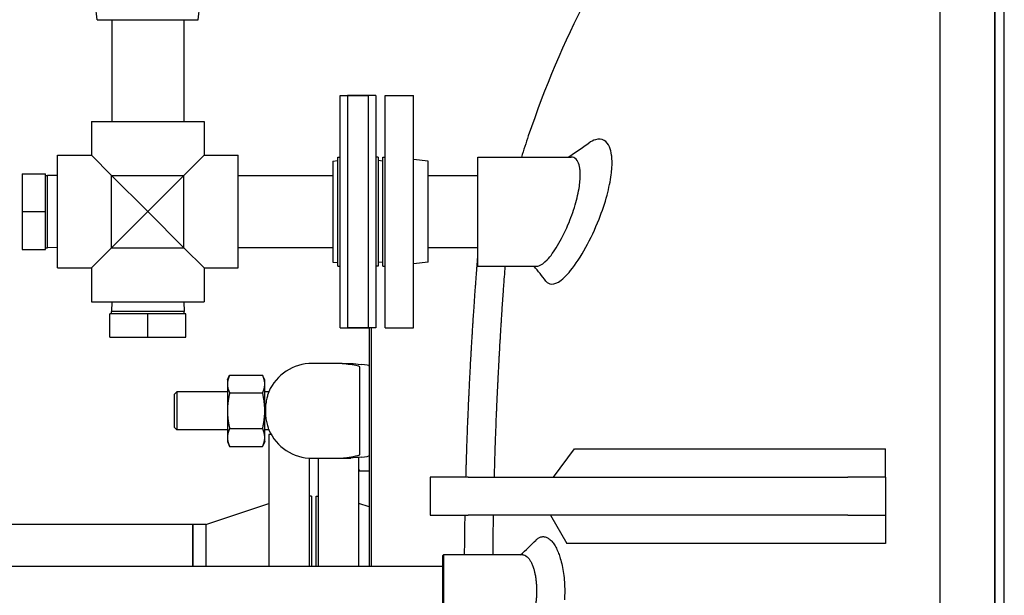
# Model space of a CAD drawing. Header units: inches. Extents: x 24 to 1128, y -94 to 748.
# Tile 404 of 573: x 446 to 472, y 570 to 585. Entities that reach past the tile are written whole.
import ezdxf

# ---------------------------------------------------------------- set-up
doc = ezdxf.new("R2010")
doc.units = ezdxf.units.IN
doc.header["$LTSCALE"] = 32
doc.header["$MEASUREMENT"] = 0
doc.layers.add('Dimension (ANSI)', color=7, linetype='Continuous', lineweight=25)
doc.layers.add('Visible (ANSI)', color=7, linetype='Continuous', lineweight=30)
doc.styles.add('Note Text (ANSI)', font='tahoma.ttf')
doc.dimstyles.new('Architectural (ANSI)', dxfattribs={"dimscale": 32, "dimtxt": 0.125, "dimasz": 0.098425, "dimexe": 0.125, "dimexo": 0.0625, "dimgap": 0.031496, "dimtad": 0, "dimtih": 1, "dimtoh": 1, "dimdec": 4, "dimrnd": 1e-08, "dimzin": 3, "dimdsep": 46, "dimlunit": 4, "dimtxsty": 'Note Text (ANSI)', "dimcen": 0.09, "dimdle": 0.393701, "dimclrd": 256, "dimclre": 256, "dimclrt": 256, "dimadec": 0, "dimazin": 3, "dimtfac": 0.96, "dimtofl": 0, "dimtmove": 0, "dimatfit": 3, "dimfxl": 1, "dimfrac": 2, "dimtolj": 1, "dimtzin": 12, "dimlwd": -1, "dimlwe": -1, "dimarcsym": 0})

# ---------------------------------------------------------------- blocks, each defined once
blk = doc.blocks.new('*D22')
at = {"layer": 'Defpoints', "color": 0, "transparency": 16777216}
for p in [(438.48, 699.411), (351.857, 463.849), (472.383, 463.849)]:
    blk.add_point(p, dxfattribs=at)
at = {"layer": 'Dimension (ANSI)', "transparency": 16777216}
for p, q in [((436.48, 699.411), (347.857, 699.411)), ((351.857, 696.261), (351.857, 597.163)), ((351.857, 466.999), (351.857, 590.097)), ((470.383, 463.849), (347.857, 463.849))]:
    blk.add_line(p, q, dxfattribs=at)
for points in [[(351.332, 696.261), (352.382, 696.261), (351.857, 699.411)], [(351.332, 466.999), (352.382, 466.999), (351.857, 463.849)]]:
    blk.add_solid(points, dxfattribs=at)
at = {"layer": 'Dimension (ANSI)', "transparency": 16777216, "insert": (338.708, 596.155), "char_height": 4, "attachment_point": 1, "style": 'Note Text (ANSI)'}
blk.add_mtext('\\A1;19\'-7 9/16"', dxfattribs=at)

msp = doc.modelspace()

# ---------------------------------------------------------------- linework, layer by layer
at = {"layer": 'Visible (ANSI)'}
for p, q in [((472.38339, 538.19802), (472.38339, 595.84902)), ((472.13537, 591.66152), (472.13537, 547.66152)), ((472.13537, 547.66152), (472.13537, 591.66152)), ((470.69825, 547.91152), (470.69825, 591.41152)), ((470.69825, 547.91152), (470.69825, 591.41152)), ((448.49393, 584.72152), (448.44727, 585.10152)), ((451.15061, 584.72152), (451.19727, 585.10152)), ((448.49393, 584.72152), (451.15061, 584.72152)), ((448.87227, 584.72152), (448.87227, 582.04152)), ((450.77227, 584.72152), (450.77227, 582.04152)), ((454.88727, 576.60152), (454.88727, 582.72152)), ((454.88727, 582.72152), (455.63727, 582.72152)), ((455.07977, 582.72152), (455.07977, 576.60152)), ((455.82977, 582.72152), (455.07977, 582.72152)), ((455.63727, 576.60152), (455.63727, 582.72152)), ((455.82977, 582.72152), (455.82977, 576.60152)), ((456.07477, 576.60152), (456.07477, 582.72152)), ((456.07477, 582.72152), (456.82477, 582.72152)), ((456.82477, 576.60152), (456.82477, 582.72152)), ((448.33727, 582.04152), (451.30727, 582.04152)), ((448.33727, 582.04152), (448.33727, 581.14652)), ((451.30727, 582.04152), (451.30727, 581.14652)), ((447.44227, 578.17652), (447.44227, 581.14652)), ((447.44227, 581.14652), (448.33727, 581.14652)), ((448.87027, 580.61352), (448.33727, 581.14652)), ((451.30727, 581.14652), (450.77427, 580.61352)), ((451.30727, 581.14652), (452.20227, 581.14652)), ((452.20227, 578.17652), (452.20227, 581.14652)), ((454.69977, 580.98986), (454.82727, 581.00551)), ((454.69977, 580.98986), (454.69977, 578.33317)), ((454.82727, 578.22152), (454.82727, 581.10152)), ((454.82727, 581.10152), (454.88727, 581.10152)), ((455.88977, 581.10152), (455.82977, 581.10152)), ((455.88977, 581.10152), (455.88977, 578.22152)), ((456.01477, 580.99016), (455.88977, 581.00551)), ((456.01477, 578.22152), (456.01477, 581.10152)), ((456.01477, 581.10152), (456.07477, 581.10152)), ((457.20477, 580.98986), (456.82477, 581.03652)), ((457.20477, 578.33317), (457.20477, 580.98986)), ((458.51477, 578.22402), (458.51477, 581.09902)), ((458.51477, 581.09902), (460.97634, 581.09902)), ((446.51227, 580.66152), (447.13227, 580.66152)), ((446.51227, 580.66152), (446.51227, 579.66152)), ((447.13227, 579.66152), (447.13227, 580.66152)), ((447.13227, 580.61799), (447.18562, 580.61799)), ((447.18562, 578.70504), (447.18562, 580.61799)), ((447.44227, 580.60997), (447.18562, 580.61799)), ((448.87027, 578.70952), (448.87027, 580.61352)), ((449.82227, 579.66152), (448.87027, 580.61352)), ((448.87027, 580.61352), (450.77427, 580.61352)), ((450.77427, 580.61352), (449.82227, 579.66152)), ((450.77427, 578.70952), (450.77427, 580.61352)), ((452.20227, 580.61152), (454.69977, 580.61152)), ((457.20477, 580.61152), (458.51477, 580.61152)), ((457.20477, 580.61152), (458.51477, 580.61152)), ((446.51227, 579.66152), (447.13227, 579.66152)), ((446.51227, 579.66152), (446.51227, 578.66152)), ((447.13227, 578.66152), (447.13227, 579.66152)), ((448.87027, 578.70952), (449.82227, 579.66152)), ((449.82227, 579.66152), (450.77427, 578.70952)), ((446.51227, 578.66152), (447.13227, 578.66152)), ((447.13227, 578.70504), (447.18562, 578.70504)), ((447.44227, 578.71306), (447.18562, 578.70504)), ((448.33727, 578.17652), (448.87027, 578.70952)), ((448.87027, 578.70952), (450.77427, 578.70952)), ((450.77427, 578.70952), (451.30727, 578.17652)), ((452.20227, 578.71152), (454.69977, 578.71152)), ((457.20477, 578.71152), (458.51477, 578.71152)), ((457.20477, 578.71152), (458.51477, 578.71152)), ((454.69977, 578.33317), (454.82727, 578.31752)), ((456.01477, 578.33287), (455.88977, 578.31752)), ((457.20477, 578.33317), (456.82477, 578.28652)), ((447.44227, 578.17652), (448.33727, 578.17652)), ((448.33727, 578.17652), (448.33727, 577.28152)), ((451.30727, 578.17652), (452.20227, 578.17652)), ((451.30727, 578.17652), (451.30727, 577.28152)), ((454.82727, 578.22152), (454.88727, 578.22152)), ((455.88977, 578.22152), (455.82977, 578.22152)), ((456.01477, 578.22152), (456.07477, 578.22152)), ((458.51477, 578.22402), (460.06695, 578.22402)), ((448.33727, 577.28152), (451.30727, 577.28152)), ((448.87382, 577.28152), (448.8658, 577.02486)), ((450.77073, 577.28152), (450.77875, 577.02486)), ((448.82227, 576.35152), (448.82227, 576.97152)), ((449.82227, 576.97152), (448.82227, 576.97152)), ((450.77875, 577.02486), (448.8658, 577.02486)), ((448.8658, 576.97152), (448.8658, 577.02486)), ((450.82227, 576.97152), (449.82227, 576.97152)), ((449.82227, 576.35152), (449.82227, 576.97152)), ((450.77875, 576.97152), (450.77875, 577.02486)), ((450.82227, 576.35152), (450.82227, 576.97152)), ((454.88727, 576.60152), (455.63727, 576.60152)), ((455.82977, 576.60152), (455.07977, 576.60152)), ((455.65502, 576.60145), (455.65502, 570.31901)), ((455.71752, 570.31901), (455.71752, 576.60146)), ((456.07477, 576.60152), (456.82477, 576.60152)), ((448.82227, 576.35152), (449.82227, 576.35152)), ((449.82227, 576.35152), (450.82227, 576.35152)), ((454.40502, 575.66152), (454.15502, 575.66152)), ((454.94196, 575.66152), (454.40502, 575.66152)), ((454.94196, 575.66152), (455.16827, 575.66152)), ((455.40502, 575.22451), (455.40502, 575.56446)), ((451.92102, 575.22402), (451.97963, 575.34971)), ((451.92102, 575.22402), (451.92102, 575.11516)), ((451.97963, 575.34971), (452.84641, 575.34971)), ((452.90502, 575.22402), (452.84641, 575.34971)), ((452.90502, 575.11516), (452.90502, 575.22402)), ((455.40502, 573.59852), (455.40502, 575.22451)), ((451.92102, 575.11516), (451.92102, 574.41152)), ((452.90502, 574.41152), (452.90502, 575.11516)), ((450.53002, 574.84902), (450.59252, 574.91152)), ((450.53002, 573.97402), (450.53002, 574.84902)), ((450.59252, 574.91152), (450.59252, 573.91152)), ((451.92102, 574.91152), (450.59252, 574.91152)), ((451.97963, 574.88061), (452.84641, 574.88061)), ((453.00938, 574.91152), (452.90502, 574.91152)), ((451.92102, 574.41152), (451.92102, 573.70787)), ((452.90502, 573.70787), (452.90502, 574.41152)), ((450.53002, 573.97402), (450.59252, 573.91152)), ((451.97963, 573.94242), (452.84641, 573.94242)), ((451.92102, 573.91152), (450.59252, 573.91152)), ((451.92102, 573.70787), (451.92102, 573.59902)), ((453.00938, 573.91152), (452.90502, 573.91152)), ((452.90502, 573.59902), (452.90502, 573.70787)), ((453.01339, 573.78652), (453.01339, 570.31902)), ((453.07249, 573.78652), (453.01339, 573.78652)), ((451.92102, 573.59902), (451.97963, 573.47332)), ((451.97963, 573.47332), (452.84641, 573.47332)), ((452.90502, 573.59902), (452.84641, 573.47332)), ((455.40502, 573.25857), (455.40502, 573.59852)), ((460.50732, 572.66152), (461.06182, 573.40786)), ((461.06182, 573.40786), (469.25839, 573.40786)), ((469.25839, 572.66152), (469.25839, 573.40786)), ((454.07339, 573.16418), (454.07339, 570.31902)), ((454.15502, 573.16152), (454.40502, 573.16152)), ((454.31839, 570.31902), (454.31839, 573.16152)), ((454.40502, 573.16152), (454.94196, 573.16152)), ((454.94196, 573.16152), (455.16827, 573.16152)), ((455.37839, 570.31902), (455.37839, 573.18362)), ((455.37839, 572.8658), (455.39435, 572.83159)), ((455.39449, 572.83129), (455.65502, 572.83129)), ((458.25839, 572.66152), (457.25839, 572.66152)), ((457.25839, 572.66152), (457.25839, 571.66152)), ((458.25839, 572.66152), (468.25839, 572.66152)), ((469.25839, 572.66152), (468.25839, 572.66152)), ((469.25839, 572.66152), (469.25839, 571.66152)), ((454.13339, 572.16152), (454.07339, 572.16152)), ((454.13339, 572.16152), (454.13339, 570.31902)), ((454.25839, 570.31902), (454.25839, 572.16152)), ((454.25839, 572.16152), (454.31839, 572.16152)), ((451.35339, 571.41152), (453.01339, 571.97152)), ((455.65502, 571.8782), (455.37839, 571.97152)), ((457.25839, 571.66152), (458.25839, 571.66152)), ((468.25839, 571.66152), (458.25839, 571.66152)), ((460.42705, 571.66152), (460.86178, 570.91517)), ((468.25839, 571.66152), (469.25839, 571.66152)), ((469.25839, 571.66152), (469.25839, 570.91517)), ((451.01339, 571.41152), (443.5703, 571.41152)), ((451.01339, 571.41152), (451.01339, 570.31902)), ((451.35339, 571.41152), (451.01339, 571.41152)), ((451.01339, 570.31902), (451.01339, 571.41152)), ((451.35339, 571.41152), (451.35339, 570.31902)), ((469.25839, 570.91517), (460.86178, 570.91517)), ((457.59866, 570.59589), (457.61428, 570.61152)), ((457.59866, 568.72714), (457.59866, 570.59589)), ((457.61428, 570.61152), (457.61428, 568.71152)), ((459.70268, 570.61152), (457.61428, 570.61152)), ((444.20227, 570.31902), (457.59866, 570.31902))]:
    msp.add_line(p, q, dxfattribs=at)
for start, end in [(90, 156.421822), (203.578178, 270)]:
    msp.add_arc((454.15502, 574.41152), 1.25, start, end, dxfattribs=at)
for centre, major_axis, start_param, end_param in [((464.05502, 575.84142), (-9.65, 0), 0.40039701, 0.46748636), ((453.65502, 575.59032), (2, 0), 0, 0.46748636), ((464.05502, 572.98161), (9.65, 0), 2.67410629, 2.74119564), ((453.65502, 573.23271), (-2, 0), 2.67410629, 3.14159265)]:
    msp.add_ellipse(centre, major_axis=major_axis, ratio=0.04782887, start_param=start_param, end_param=end_param, dxfattribs=at)
for points, knots in [([(469.25839, 591.41152), (468.61943, 591.41152), (467.98084, 591.30864), (466.68726, 590.89181), (466.03502, 590.56276), (464.64774, 589.60659), (463.9266, 588.92923), (462.56834, 587.29039), (461.93393, 586.32097), (460.79117, 584.14957), (460.28294, 582.9475), (459.78455, 581.47168), (459.72398, 581.28621), (459.66488, 581.09902)], [0, 0, 0, 0, 0.15974213, 0.15974213, 0.33187701, 0.33187701, 0.5428347, 0.5428347, 0.759799, 0.759799, 0.9767633, 0.9767633, 1.00760099, 1.00760099, 1.00760099, 1.00760099]), ([(460.37618, 577.77299), (460.38666, 577.76717), (460.39752, 577.76245), (460.47439, 577.73773), (460.55165, 577.75451), (460.73702, 577.86425), (460.84693, 577.96866), (461.09268, 578.27136), (461.22897, 578.47988), (461.48492, 578.94693), (461.60441, 579.20053), (461.79116, 579.67466), (461.86338, 579.88844), (461.97037, 580.28433), (462.00785, 580.46434), (462.03805, 580.69644), (462.04406, 580.75828), (462.05006, 580.85638), (462.05141, 580.89396), (462.05203, 580.96471), (462.05142, 580.99795), (462.04787, 581.07283), (462.04421, 581.11345), (462.02753, 581.23526), (462.00864, 581.30704), (461.94844, 581.44696), (461.90205, 581.5037), (461.77957, 581.5777), (461.70002, 581.58335), (461.55773, 581.54029), (461.49938, 581.51039), (461.43943, 581.46844)], [1.19860849, 1.19860849, 1.19860849, 1.19860849, 1.49661124, 1.49661124, 3.23708203, 3.23708203, 5.268069, 5.268069, 7.59643681, 7.59643681, 9.78625851, 9.78625851, 11.49332856, 11.49332856, 12.99123813, 12.99123813, 13.56069406, 13.56069406, 13.93161843, 13.93161843, 14.28182292, 14.28182292, 14.74967784, 14.74967784, 15.76988452, 15.76988452, 17.15186226, 17.15186226, 18.8328927, 18.8328927, 19.91242408, 19.91242408, 19.91242408, 19.91242408]), ([(460.06695, 578.22401), (460.08563, 578.22401), (460.10529, 578.22736), (460.19103, 578.25495), (460.26419, 578.30847), (460.43089, 578.48276), (460.52503, 578.61162), (460.71328, 578.9254), (460.80671, 579.11026), (460.96296, 579.47974), (461.0276, 579.65845), (461.1299, 580.00745), (461.16792, 580.17462), (461.19933, 580.39113), (461.20572, 580.44947), (461.21213, 580.54107), (461.21359, 580.57578), (461.21439, 580.64028), (461.21385, 580.67019), (461.21051, 580.7363), (461.20705, 580.77147), (461.19174, 580.87215), (461.17495, 580.9289), (461.12358, 581.03157), (461.08574, 581.06907), (461.0208, 581.09502), (460.99912, 581.09902), (460.97634, 581.09902)], [1.70376888, 1.70376888, 1.70376888, 1.70376888, 2.15916018, 2.15916018, 3.60625333, 3.60625333, 5.27305156, 5.27305156, 6.97141022, 6.97141022, 8.40618773, 8.40618773, 9.76147143, 9.76147143, 10.28692588, 10.28692588, 10.62556737, 10.62556737, 10.94103583, 10.94103583, 11.35405032, 11.35405032, 12.21136939, 12.21136939, 13.3110614, 13.3110614, 13.81388803, 13.81388803, 13.81388803, 13.81388803]), ([(458.20428, 572.66152), (458.2063, 572.73613), (458.2084, 572.81055), (458.21056, 572.88476), (458.21154, 572.91868), (458.21255, 572.95256), (458.21356, 572.9864), (458.21377, 572.99345), (458.21399, 573.0005), (458.2142, 573.00754), (458.21448, 573.01694), (458.21477, 573.02633), (458.21505, 573.03572), (458.2177, 573.12263), (458.22045, 573.20928), (458.22328, 573.29559), (458.22353, 573.3032), (458.22378, 573.31081), (458.22403, 573.31842), (458.2281, 573.4415), (458.23235, 573.56388), (458.23678, 573.68541), (458.23942, 573.758), (458.24212, 573.83035), (458.24489, 573.90243), (458.24522, 573.91097), (458.24554, 573.91951), (458.24587, 573.92805), (458.24938, 574.01899), (458.25299, 574.10948), (458.25669, 574.19944), (458.25706, 574.2084), (458.25743, 574.21736), (458.2578, 574.22631), (458.2591, 574.25791), (458.26042, 574.28945), (458.26175, 574.32091), (458.2684, 574.47868), (458.27534, 574.63498), (458.28252, 574.78936), (458.28297, 574.79901), (458.28342, 574.80865), (458.28387, 574.81828), (458.28576, 574.85869), (458.28767, 574.89898), (458.28959, 574.93912), (458.29186, 574.98667), (458.29416, 575.03405), (458.29648, 575.08125), (458.29697, 575.09119), (458.29746, 575.10113), (458.29795, 575.11105), (458.30507, 575.25491), (458.31238, 575.39702), (458.31985, 575.53695), (458.32181, 575.5736), (458.32378, 575.61012), (458.32576, 575.64651), (458.32632, 575.65679), (458.32688, 575.66706), (458.32744, 575.67732), (458.33189, 575.75867), (458.33639, 575.83932), (458.34093, 575.91921), (458.34152, 575.92953), (458.34211, 575.93984), (458.3427, 575.95014), (458.34496, 575.98968), (458.34723, 576.02902), (458.34952, 576.06816), (458.35036, 576.08256), (458.3512, 576.09693), (458.35204, 576.11127), (458.35761, 576.20626), (458.36325, 576.30009), (458.36892, 576.39266), (458.36996, 576.40951), (458.37099, 576.42632), (458.37203, 576.44309), (458.37266, 576.45338), (458.3733, 576.46366), (458.37394, 576.47392), (458.3778, 576.5361), (458.38167, 576.59769), (458.38556, 576.65865), (458.38631, 576.67033), (458.38705, 576.68199), (458.3878, 576.69362), (458.38845, 576.7038), (458.38911, 576.71397), (458.38976, 576.72411), (458.3996, 576.877), (458.40953, 577.02595), (458.41942, 577.17027), (458.41953, 577.17184), (458.41964, 577.17341), (458.41975, 577.17498), (458.4203, 577.18312), (458.42086, 577.19126), (458.42142, 577.19938), (458.42599, 577.26578), (458.43057, 577.33128), (458.43512, 577.39575), (458.43579, 577.40515), (458.43645, 577.41452), (458.43711, 577.42387), (458.44272, 577.50289), (458.4483, 577.58034), (458.45384, 577.65603), (458.45668, 577.69488), (458.45951, 577.73334), (458.46234, 577.77138), (458.46298, 577.78005), (458.46362, 577.7887), (458.46427, 577.79733), (458.46748, 577.84045), (458.47067, 577.883), (458.47384, 577.92494), (458.47447, 577.93323), (458.4751, 577.9415), (458.47572, 577.94975), (458.4795, 577.99958), (458.48325, 578.04851), (458.48696, 578.09646), (458.49006, 578.13654), (458.49313, 578.17603), (458.49618, 578.2149), (458.49676, 578.22231), (458.49734, 578.22971), (458.49792, 578.23708), (458.50095, 578.27569), (458.50396, 578.31367), (458.50694, 578.35103), (458.50749, 578.35799), (458.50804, 578.36493), (458.5086, 578.37185), (458.51067, 578.39784), (458.51273, 578.4235), (458.51477, 578.44882)], [0.766897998, 0.766897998, 0.766897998, 0.766897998, 0.770925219, 0.770925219, 0.770925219, 0.772766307, 0.772766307, 0.772766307, 0.773150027, 0.773150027, 0.773150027, 0.773661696, 0.773661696, 0.773661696, 0.778397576, 0.778397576, 0.778397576, 0.778815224, 0.778815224, 0.778815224, 0.785573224, 0.785573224, 0.785573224, 0.789609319, 0.789609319, 0.789609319, 0.79008758, 0.79008758, 0.79008758, 0.795184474, 0.795184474, 0.795184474, 0.795692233, 0.795692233, 0.795692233, 0.797484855, 0.797484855, 0.797484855, 0.806474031, 0.806474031, 0.806474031, 0.807035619, 0.807035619, 0.807035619, 0.809392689, 0.809392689, 0.809392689, 0.812184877, 0.812184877, 0.812184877, 0.81277304, 0.81277304, 0.81277304, 0.821297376, 0.821297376, 0.821297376, 0.82353027, 0.82353027, 0.82353027, 0.824161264, 0.824161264, 0.824161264, 0.82916354, 0.82916354, 0.82916354, 0.82981003, 0.82981003, 0.82981003, 0.832291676, 0.832291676, 0.832291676, 0.833204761, 0.833204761, 0.833204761, 0.83925065, 0.83925065, 0.83925065, 0.840351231, 0.840351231, 0.840351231, 0.841026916, 0.841026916, 0.841026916, 0.845121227, 0.845121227, 0.845121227, 0.845905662, 0.845905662, 0.845905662, 0.84659206, 0.84659206, 0.84659206, 0.856934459, 0.856934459, 0.856934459, 0.857046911, 0.857046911, 0.857046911, 0.857631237, 0.857631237, 0.857631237, 0.862408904, 0.862408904, 0.862408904, 0.863104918, 0.863104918, 0.863104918, 0.868987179, 0.868987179, 0.868987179, 0.872005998, 0.872005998, 0.872005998, 0.872694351, 0.872694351, 0.872694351, 0.876133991, 0.876133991, 0.876133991, 0.876814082, 0.876814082, 0.876814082, 0.880925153, 0.880925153, 0.880925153, 0.884361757, 0.884361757, 0.884361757, 0.885017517, 0.885017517, 0.885017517, 0.888451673, 0.888451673, 0.888451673, 0.889091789, 0.889091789, 0.889091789, 0.891498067, 0.891498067, 0.891498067, 0.891498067]), ([(458.95268, 572.66152), (458.95589, 572.78218), (458.95929, 572.9025), (458.96286, 573.02233), (458.96392, 573.0578), (458.96499, 573.09324), (458.96608, 573.12862), (458.96631, 573.136), (458.96653, 573.14337), (458.96676, 573.15074), (458.96707, 573.16057), (458.96737, 573.17039), (458.96768, 573.18021), (458.97052, 573.2711), (458.97346, 573.36175), (458.9765, 573.45209), (458.97677, 573.46006), (458.97704, 573.46802), (458.9773, 573.47599), (458.98167, 573.60483), (458.98623, 573.73306), (458.99099, 573.86048), (458.99383, 573.93659), (458.99674, 574.01248), (458.99971, 574.0881), (459.00006, 574.09706), (459.00042, 574.10602), (459.00077, 574.11498), (459.00455, 574.2104), (459.00843, 574.3054), (459.01241, 574.39986), (459.01281, 574.40928), (459.01321, 574.41868), (459.0136, 574.42808), (459.01501, 574.46127), (459.01643, 574.49439), (459.01786, 574.52744), (459.02503, 574.69317), (459.03253, 574.85773), (459.04029, 575.02033), (459.04077, 575.03048), (459.04126, 575.04063), (459.04174, 575.05078), (459.04379, 575.09335), (459.04585, 575.13578), (459.04792, 575.17806), (459.05038, 575.22814), (459.05287, 575.27809), (459.05539, 575.32789), (459.05592, 575.33837), (459.05645, 575.34886), (459.05698, 575.35933), (459.06468, 575.51114), (459.07263, 575.66139), (459.08074, 575.80929), (459.08286, 575.84804), (459.085, 575.88668), (459.08715, 575.9252), (459.08776, 575.93609), (459.08837, 575.94696), (459.08898, 575.95783), (459.09382, 576.04398), (459.09872, 576.12951), (459.10368, 576.21426), (459.10432, 576.22521), (459.10496, 576.23615), (459.10561, 576.24708), (459.10807, 576.28902), (459.11055, 576.33076), (459.11304, 576.37229), (459.11395, 576.38757), (459.11487, 576.40282), (459.11579, 576.41804), (459.12187, 576.51881), (459.12803, 576.61862), (459.13425, 576.71722), (459.13538, 576.73517), (459.13652, 576.75308), (459.13765, 576.77094), (459.13835, 576.78191), (459.13905, 576.79286), (459.13974, 576.8038), (459.14398, 576.87007), (459.14823, 576.93574), (459.1525, 577.00074), (459.15331, 577.01319), (459.15413, 577.02563), (459.15495, 577.03804), (459.15567, 577.0489), (459.15638, 577.05975), (459.1571, 577.07058), (459.16792, 577.23381), (459.17887, 577.39352), (459.18978, 577.54805), (459.1899, 577.54973), (459.19002, 577.55141), (459.19014, 577.55309), (459.19076, 577.56181), (459.19137, 577.57053), (459.19199, 577.57923), (459.19704, 577.65038), (459.2021, 577.72075), (459.20715, 577.79013), (459.20789, 577.80024), (459.20862, 577.81033), (459.20936, 577.82039), (459.21558, 577.90545), (459.22178, 577.98895), (459.22793, 578.07051), (459.23109, 578.11236), (459.23424, 578.15386), (459.23739, 578.19495), (459.2381, 578.20431), (459.23882, 578.21366), (459.23954, 578.22299), (459.23956, 578.22333), (459.23959, 578.22367), (459.23961, 578.22402)], [0.764707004, 0.764707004, 0.764707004, 0.764707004, 0.770925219, 0.770925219, 0.770925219, 0.772766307, 0.772766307, 0.772766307, 0.773150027, 0.773150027, 0.773150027, 0.773661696, 0.773661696, 0.773661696, 0.778397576, 0.778397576, 0.778397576, 0.778815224, 0.778815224, 0.778815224, 0.785573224, 0.785573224, 0.785573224, 0.789609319, 0.789609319, 0.789609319, 0.79008758, 0.79008758, 0.79008758, 0.795184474, 0.795184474, 0.795184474, 0.795692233, 0.795692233, 0.795692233, 0.797484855, 0.797484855, 0.797484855, 0.806474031, 0.806474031, 0.806474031, 0.807035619, 0.807035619, 0.807035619, 0.809392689, 0.809392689, 0.809392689, 0.812184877, 0.812184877, 0.812184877, 0.81277304, 0.81277304, 0.81277304, 0.821297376, 0.821297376, 0.821297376, 0.82353027, 0.82353027, 0.82353027, 0.824161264, 0.824161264, 0.824161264, 0.82916354, 0.82916354, 0.82916354, 0.82981003, 0.82981003, 0.82981003, 0.832291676, 0.832291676, 0.832291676, 0.833204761, 0.833204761, 0.833204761, 0.83925065, 0.83925065, 0.83925065, 0.840351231, 0.840351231, 0.840351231, 0.841026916, 0.841026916, 0.841026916, 0.845121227, 0.845121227, 0.845121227, 0.845905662, 0.845905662, 0.845905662, 0.84659206, 0.84659206, 0.84659206, 0.856934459, 0.856934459, 0.856934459, 0.857046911, 0.857046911, 0.857046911, 0.857631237, 0.857631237, 0.857631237, 0.862408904, 0.862408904, 0.862408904, 0.863104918, 0.863104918, 0.863104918, 0.868987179, 0.868987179, 0.868987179, 0.872005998, 0.872005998, 0.872005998, 0.872694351, 0.872694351, 0.872694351, 0.872719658, 0.872719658, 0.872719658, 0.872719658]), ([(455.40316, 575.57297), (455.39648, 575.58054), (455.37233, 575.5881), (455.24604, 575.61637), (455.07116, 575.63837), (454.94196, 575.66152)], [0.22095062, 0.22095062, 0.22095062, 0.22095062, 1.4278888, 1.4278888, 4.83429221, 4.83429221, 4.83429221, 4.83429221]), ([(453.00938, 574.91152), (453.00938, 574.91152), (453.00679, 574.90472), (452.9969, 574.87679), (452.98927, 574.85455), (452.9713, 574.79427), (452.96091, 574.75531), (452.94194, 574.66426), (452.93355, 574.61233), (452.9254, 574.52963), (452.92342, 574.50186), (452.92139, 574.45359), (452.92096, 574.43338), (452.92091, 574.39328), (452.92129, 574.37346), (452.92312, 574.3265), (452.92493, 574.29959), (452.93227, 574.22139), (452.93968, 574.17252), (452.95881, 574.07525), (452.97093, 574.02968), (452.99227, 573.95874), (453.00124, 573.93379), (453.00817, 573.91471), (453.00934, 573.91151), (453.00935, 573.91151)], [-8.06285876, -8.06285876, -8.06285876, -8.06285876, -7.69970356, -7.69970356, -7.3009728, -7.3009728, -6.86791992, -6.86791992, -6.42313067, -6.42313067, -6.20646758, -6.20646758, -6.05214122, -6.05214122, -5.9009195, -5.9009195, -5.6915643, -5.6915643, -5.27828854, -5.27828854, -4.78026163, -4.78026163, -4.28262045, -4.28262045, -4.03199162, -4.03199162, -4.03199162, -4.03199162]), ([(454.94196, 573.16152), (454.96361, 573.16539), (454.98662, 573.16925), (455.08815, 573.18566), (455.17266, 573.19778), (455.32559, 573.22323), (455.39144, 573.23677), (455.40316, 573.25006)], [17.24883005, 17.24883005, 17.24883005, 17.24883005, 17.85490991, 17.85490991, 19.83059007, 19.83059007, 22.11128903, 22.11128903, 22.11128903, 22.11128903]), ([(458.16777, 570.61152), (458.16896, 570.75056), (458.17041, 570.88937), (458.17212, 571.02786), (458.1723, 571.04219), (458.17247, 571.05652), (458.17266, 571.07084), (458.1727, 571.074), (458.17274, 571.07716), (458.17278, 571.08032), (458.17412, 571.18555), (458.17562, 571.2907), (458.17726, 571.39564), (458.17732, 571.3995), (458.17738, 571.40335), (458.17744, 571.40721), (458.17877, 571.49213), (458.18021, 571.57692), (458.18173, 571.66152)], [0.730645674, 0.730645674, 0.730645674, 0.730645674, 0.737933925, 0.737933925, 0.737933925, 0.7386879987, 0.7386879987, 0.7386879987, 0.7388544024, 0.7388544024, 0.7388544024, 0.7443948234, 0.7443948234, 0.7443948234, 0.7445983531, 0.7445983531, 0.7445983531, 0.7490821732, 0.7490821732, 0.7490821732, 0.7490821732]), ([(458.9168, 570.61152), (458.91813, 570.76947), (458.91979, 570.92721), (458.92177, 571.0846), (458.92196, 571.09953), (458.92215, 571.11447), (458.92235, 571.1294), (458.92239, 571.13269), (458.92243, 571.13599), (458.92248, 571.13928), (458.92391, 571.24898), (458.92551, 571.35858), (458.92726, 571.46797), (458.92732, 571.47199), (458.92739, 571.47601), (458.92745, 571.48003), (458.92843, 571.54059), (458.92945, 571.60109), (458.93052, 571.66152)], [0.7299867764, 0.7299867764, 0.7299867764, 0.7299867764, 0.737933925, 0.737933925, 0.737933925, 0.7386879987, 0.7386879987, 0.7386879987, 0.7388544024, 0.7388544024, 0.7388544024, 0.7443948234, 0.7443948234, 0.7443948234, 0.7445983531, 0.7445983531, 0.7445983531, 0.7476659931, 0.7476659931, 0.7476659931, 0.7476659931]), ([(460.04944, 571.00492), (460.05007, 571.00554), (460.05069, 571.00616), (460.05132, 571.00678), (460.07487, 571.02983), (460.09927, 571.04857), (460.12404, 571.06261), (460.14848, 571.07645), (460.17363, 571.08589), (460.19881, 571.09064), (460.20844, 571.09245), (460.21817, 571.09361), (460.22795, 571.09408), (460.23434, 571.09438), (460.24076, 571.0944), (460.24718, 571.09411), (460.25639, 571.09371), (460.26561, 571.0927), (460.2748, 571.09109), (460.29996, 571.08669), (460.3256, 571.07762), (460.35081, 571.06403), (460.3758, 571.05056), (460.40116, 571.03219), (460.42575, 571.00954), (460.45023, 570.98699), (460.47496, 570.95924), (460.49864, 570.9274), (460.52222, 570.8957), (460.5458, 570.85854), (460.56799, 570.81769), (460.59013, 570.77693), (460.61204, 570.73038), (460.63224, 570.68055), (460.64783, 570.6421), (460.66302, 570.60026), (460.67721, 570.55621), (460.68133, 570.54342), (460.68536, 570.53047), (460.68929, 570.51739), (460.70676, 570.45924), (460.72312, 570.39545), (460.73721, 570.32962), (460.75132, 570.26366), (460.76378, 570.19269), (460.77375, 570.12039), (460.78372, 570.04802), (460.79154, 569.972), (460.79672, 569.89529), (460.80189, 569.81891), (460.80456, 569.74019), (460.80458, 569.66203), (460.80458, 569.66186), (460.80458, 569.66169), (460.80458, 569.66152)], [0.67935731, 0.67935731, 0.67935731, 0.67935731, 0.6799927, 0.6799927, 0.6799927, 0.703820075, 0.703820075, 0.703820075, 0.727333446, 0.727333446, 0.727333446, 0.736326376, 0.736326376, 0.736326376, 0.742204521, 0.742204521, 0.742204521, 0.750636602, 0.750636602, 0.750636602, 0.773714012, 0.773714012, 0.773714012, 0.796600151, 0.796600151, 0.796600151, 0.819392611, 0.819392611, 0.819392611, 0.842078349, 0.842078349, 0.842078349, 0.864710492, 0.864710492, 0.864710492, 0.882170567, 0.882170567, 0.882170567, 0.887237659, 0.887237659, 0.887237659, 0.90976188, 0.90976188, 0.90976188, 0.93232734, 0.93232734, 0.93232734, 0.954914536, 0.954914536, 0.954914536, 0.977405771, 0.977405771, 0.977405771, 0.977455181, 0.977455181, 0.977455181, 0.977455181]), ([(459.70268, 570.61151), (459.71592, 570.61149), (459.72923, 570.60951), (459.74227, 570.60563), (459.74895, 570.60364), (459.75566, 570.60113), (459.76233, 570.59812), (459.7667, 570.59616), (459.77105, 570.59398), (459.77537, 570.59159), (459.78157, 570.58817), (459.78772, 570.58432), (459.79378, 570.5801), (459.81035, 570.56853), (459.82697, 570.55347), (459.84262, 570.53599), (459.85813, 570.51866), (459.87359, 570.49792), (459.88793, 570.47531), (459.90221, 570.45278), (459.91628, 570.42697), (459.92907, 570.4), (459.9418, 570.37316), (459.95422, 570.34312), (459.9653, 570.31256), (459.97636, 570.28206), (459.98694, 570.24866), (459.99618, 570.21536), (460.00331, 570.18967), (460.01012, 570.16236), (460.01621, 570.13503), (460.01797, 570.12709), (460.01968, 570.11916), (460.02133, 570.11127), (460.02864, 570.0762), (460.0353, 570.03867), (460.04074, 570.00223), (460.04619, 569.96572), (460.05087, 569.92736), (460.05448, 569.89), (460.05808, 569.85261), (460.06083, 569.81428), (460.06263, 569.77613), (460.06443, 569.73814), (460.06534, 569.69966), (460.06534, 569.66152)], [0.70979813, 0.70979813, 0.70979813, 0.70979813, 0.727333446, 0.727333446, 0.727333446, 0.736326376, 0.736326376, 0.736326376, 0.742204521, 0.742204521, 0.742204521, 0.750636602, 0.750636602, 0.750636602, 0.773714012, 0.773714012, 0.773714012, 0.796600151, 0.796600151, 0.796600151, 0.819392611, 0.819392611, 0.819392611, 0.842078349, 0.842078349, 0.842078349, 0.864710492, 0.864710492, 0.864710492, 0.882170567, 0.882170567, 0.882170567, 0.887237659, 0.887237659, 0.887237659, 0.90976188, 0.90976188, 0.90976188, 0.93232734, 0.93232734, 0.93232734, 0.954914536, 0.954914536, 0.954914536, 0.977405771, 0.977405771, 0.977405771, 0.977405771]), ([(460.06263, 569.54688), (460.06083, 569.5089), (460.05808, 569.47043), (460.05447, 569.43299), (460.05086, 569.39557), (460.04618, 569.35721), (460.04072, 569.32069), (460.03527, 569.28417), (460.02861, 569.24666), (460.02125, 569.2114), (460.01962, 569.2036), (460.01793, 569.19575), (460.01618, 569.1879), (460.01005, 569.16036), (460.00321, 569.13295), (459.99605, 569.10719), (459.98683, 569.07402), (459.97621, 569.04054), (459.96517, 569.01011), (459.95409, 568.97959), (459.94167, 568.94959), (459.92892, 568.92273), (459.91613, 568.89576), (459.90206, 568.86998), (459.88781, 568.84754), (459.87347, 568.82493), (459.85797, 568.80416), (459.84239, 568.78678), (459.82672, 568.7693), (459.81012, 568.75431), (459.79355, 568.74278), (459.78757, 568.73861), (459.7815, 568.73482), (459.77537, 568.73144), (459.77104, 568.72905), (459.76668, 568.72687), (459.76232, 568.7249), (459.75557, 568.72186), (459.7488, 568.71934), (459.74205, 568.71734), (459.7291, 568.7135), (459.71587, 568.71154), (459.70268, 568.71152)], [0, 0, 0, 0, 0.022590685, 0.022590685, 0.022590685, 0.045172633, 0.045172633, 0.045172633, 0.06774803, 0.06774803, 0.06774803, 0.072747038, 0.072747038, 0.072747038, 0.09030628, 0.09030628, 0.09030628, 0.112921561, 0.112921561, 0.112921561, 0.135601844, 0.135601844, 0.135601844, 0.158372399, 0.158372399, 0.158372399, 0.181307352, 0.181307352, 0.181307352, 0.204378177, 0.204378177, 0.204378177, 0.212702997, 0.212702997, 0.212702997, 0.218585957, 0.218585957, 0.218585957, 0.227671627, 0.227671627, 0.227671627, 0.245120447, 0.245120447, 0.245120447, 0.245120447]), ([(460.06534, 569.66152), (460.06534, 569.66143), (460.06534, 569.66135), (460.06534, 569.66126), (460.06533, 569.62303), (460.06443, 569.58478), (460.06263, 569.54688)], [0.9774057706, 0.9774057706, 0.9774057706, 0.9774057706, 0.9774551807, 0.9774551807, 0.9774551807, 1, 1, 1, 1])]:
    msp.add_open_spline(points, degree=3, knots=knots, dxfattribs=at)
for points in [[(460.89825, 581.09902), (461.08017, 581.21916), (461.26036, 581.34314), (461.43941, 581.46844)], [(460.30996, 577.83102), (460.20619, 577.96272), (460.10229, 578.09377), (459.99822, 578.22402)], [(460.30996, 577.83102), (460.32987, 577.80575), (460.352, 577.78643), (460.37618, 577.77299)], [(455.40502, 575.56446), (455.40502, 575.56868), (455.40444, 575.57152), (455.40316, 575.57297)], [(455.40316, 573.25006), (455.40444, 573.25151), (455.40502, 573.25434), (455.40502, 573.25857)], [(459.64305, 570.61152), (459.77965, 570.73993), (459.91498, 570.87176), (460.04944, 571.00492)], [(460.80458, 569.66152), (460.80458, 569.58317), (460.80189, 569.50422), (460.79672, 569.4277)]]:
    msp.add_open_spline(points, degree=3, dxfattribs=at)
for points, weights in [([(451.97963, 575.34971), (451.92102, 575.22402), (451.92102, 575.11516)], [1, 1.0379548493, 1]), ([(452.90502, 575.11516), (452.90502, 575.22402), (452.84641, 575.34971)], [1, 1.0379548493, 1]), ([(451.92102, 575.11516), (451.92102, 575.00631), (451.97963, 574.88061)], [1, 1.0379548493, 1]), ([(452.84641, 574.88061), (452.90502, 575.00631), (452.90502, 575.11516)], [1, 1.0379548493, 1]), ([(451.97963, 574.88061), (451.92102, 574.62922), (451.92102, 574.41152)], [1, 1.0379548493, 1]), ([(452.90502, 574.41152), (452.90502, 574.62922), (452.84641, 574.88061)], [1, 1.0379548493, 1]), ([(451.92102, 574.41152), (451.92102, 574.19381), (451.97963, 573.94242)], [1, 1.0379548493, 1]), ([(452.84641, 573.94242), (452.90502, 574.19381), (452.90502, 574.41152)], [1, 1.0379548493, 1]), ([(451.97963, 573.94242), (451.92102, 573.81672), (451.92102, 573.70787)], [1, 1.0379548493, 1]), ([(452.90502, 573.70787), (452.90502, 573.81672), (452.84641, 573.94242)], [1, 1.0379548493, 1]), ([(451.92102, 573.70787), (451.92102, 573.59902), (451.97963, 573.47332)], [1, 1.0379548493, 1]), ([(452.84641, 573.47332), (452.90502, 573.59902), (452.90502, 573.70787)], [1, 1.0379548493, 1]), ([(455.37839, 572.86845), (455.38565, 572.85026), (455.39449, 572.83129)], [1.01046854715, 1.00627008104, 1]), ([(455.39449, 572.83129), (455.39442, 572.83144), (455.39435, 572.83159)], [1, 1.00004981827, 1.00009950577])]:
    msp.add_rational_spline(points, weights, degree=2, dxfattribs=at)

# ---------------------------------------------------------------- dimensions: what is measured, and where the dimension line sits
at = {"layer": 'Dimension (ANSI)'}
dim = msp.add_linear_dim(base=(351.85681, 463.84902), p1=(438.47989, 699.41052), p2=(472.38339, 463.84902), angle=270, dimstyle='Architectural (ANSI)', override={"dimgap": 0.031496, "dimdec": 4, "dimlfac": 1, "dimtol": 0, "dimlim": 0, "dimtp": 0, "dimtm": 0, "dimtdec": 2, "dimatfit": 1}, dxfattribs=at)
dim.commit()
dim.dimension.update_dxf_attribs({"geometry": '*D22', "text_midpoint": (351.85681, 593.62977), "dimtype": 160})

doc.saveas('drawing.dxf')
